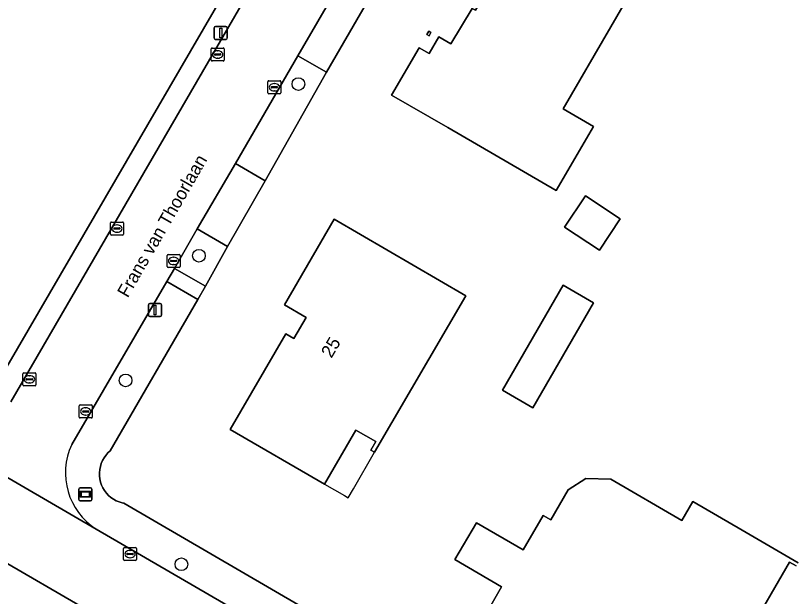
# Model space of a CAD drawing. Extents: x 157320 to 158835, y 386650 to 388491.
# Drawn here: x 158363 to 158423, y 387164.8 to 387209.5 of the extents above; entities that cross this region are included whole.
import ezdxf

# ---------------------------------------------------------------- set-up
doc = ezdxf.new("R2010")
doc.units = 0
for name, color, linetype in [('IMGEO_Berm_groen', 7, 'Continuous'), ('IMGEO_Boom', 7, 'Continuous'), ('IMGEO_Erf', 7, 'Continuous'), ('IMGEO_Groenvoorziening', 7, 'Continuous'), ('IMGEO_Kolk', 7, 'Continuous'), ('IMGEO_Lichtmast', 7, 'Continuous'), ('IMGEO_Openbare_ruimte_label', 7, 'Continuous'), ('IMGEO_Pand', 7, 'Continuous'), ('IMGEO_Pand_nummerreeks', 7, 'Continuous'), ('IMGEO_Pand_overbouw', 7, 'Continuous'), ('IMGEO_Rijbaan_lokaal_gesloten', 7, 'Continuous'), ('IMGEO_Straatnaambord', 7, 'Continuous'), ('IMGEO_Voetpad_open', 7, 'Continuous')]:
    doc.layers.add(name, color=color, linetype=linetype)

msp = doc.modelspace()

# ---------------------------------------------------------------- linework, layer by layer
at = {"layer": 'IMGEO_Berm_groen'}
for points in [[(158383.752, 387216.141), (158382.376, 387216.979), (158361.487, 387181.06)], [(158362.64, 387179.793), (158383.752, 387216.141)], [(158371.32, 387171.979), (158371.204, 387172.005), (158370.973, 387172.076), (158370.751, 387172.171), (158370.541, 387172.287), (158370.343, 387172.427), (158370.161, 387172.586), (158369.996, 387172.763), (158369.852, 387172.956), (158369.728, 387173.163), (158369.626, 387173.382), (158369.548, 387173.61), (158369.494, 387173.846), (158369.465, 387174.085), (158369.461, 387174.327), (158369.483, 387174.567), (158369.529, 387174.804), (158369.6, 387175.035), (158369.695, 387175.257), (158369.813, 387175.467), (158369.951, 387175.665), (158370.11, 387175.847), (158370.287, 387176.011), (158377.034, 387187.669), (158374.634, 387189.03), (158367.321, 387176.491)], [(158369.214, 387169.995), (158403.676, 387149.943), (158405.103, 387152.31), (158371.32, 387171.979)]]:
    msp.add_lwpolyline(points, dxfattribs=at)
for points in [[(158386.925, 387205.141), (158384.731, 387206.396), (158379.911, 387198.111), (158382.21, 387196.797)], [(158379.3, 387191.745), (158376.986, 387193.097), (158375.229, 387190.054), (158377.62, 387188.692)]]:
    msp.add_lwpolyline(points, close=True, dxfattribs=at)
msp.add_arc((158371.971, 387174.322), 5.131, 154.9975, 237.49581, dxfattribs=at)
at = {"layer": 'IMGEO_Boom'}
for centre in [(158384.764, 387204.229), (158377.108, 387191.023), (158371.468, 387181.433), (158375.764, 387167.287)]:
    msp.add_circle(centre, 0.489, dxfattribs=at)
at = {"layer": 'IMGEO_Erf'}
for points in [[(158361.487, 387181.06), (158382.376, 387216.979), (158383.192, 387218.305), (158383.784, 387219.33), (158383.916, 387219.447), (158384.05, 387219.592), (158384.168, 387219.75), (158384.268, 387219.92), (158384.351, 387220.099), (158384.414, 387220.286), (158384.457, 387220.478), (158384.48, 387220.674)], [(158390.012, 387210.446), (158386.925, 387205.141), (158382.21, 387196.797), (158379.3, 387191.745), (158377.62, 387188.692), (158377.034, 387187.669), (158370.287, 387176.011), (158370.11, 387175.847), (158369.951, 387175.665), (158369.813, 387175.467), (158369.695, 387175.257), (158369.6, 387175.035), (158369.529, 387174.804), (158369.483, 387174.567), (158369.461, 387174.327), (158369.465, 387174.085), (158369.494, 387173.846), (158369.548, 387173.61), (158369.626, 387173.382), (158369.728, 387173.163), (158369.852, 387172.956), (158369.996, 387172.763), (158370.161, 387172.586), (158370.343, 387172.427), (158370.541, 387172.287), (158370.751, 387172.171), (158370.973, 387172.076), (158371.204, 387172.005), (158371.32, 387171.979), (158405.103, 387152.31)], [(158398.863, 387162.917), (158400.395, 387165.548), (158396.806, 387167.639), (158398.457, 387170.473), (158402.046, 387168.383), (158403.598, 387171.047), (158404.173, 387170.712), (158405.504, 387172.999), (158406.877, 387173.873), (158408.791, 387173.834), (158414.264, 387170.646), (158415.117, 387172.111), (158418.901, 387169.907), (158423.222, 387167.391)], [(158423.066, 387167.17), (158422.542, 387167.451), (158419.33, 387161.908)]]:
    msp.add_lwpolyline(points, dxfattribs=at)
for points in [[(158404.603, 387196.051), (158396.262, 387200.883), (158391.935, 387203.389), (158394.043, 387207.023), (158394.812, 387206.577), (158395.558, 387207.864), (158396.488, 387207.32), (158398.119, 387210.055), (158398.374, 387209.929), (158400.437, 387213.451), (158400.18, 387213.605), (158402.675, 387217.974), (158411.294, 387212.957), (158408.788, 387208.631), (158405.131, 387202.318), (158407.454, 387200.973)], [(158394.812, 387207.953), (158394.64, 387208.053), (158394.79, 387208.313), (158394.962, 387208.212)], [(158407.922, 387191.442), (158405.237, 387193.218), (158406.842, 387195.644), (158409.527, 387193.867)], [(158397.634, 387187.944), (158390.627, 387175.904), (158390.34, 387176.071), (158390.715, 387176.72), (158389.173, 387177.611), (158386.773, 387173.454), (158379.502, 387177.654), (158383.805, 387185.017), (158384.421, 387184.657), (158385.363, 387186.267), (158383.697, 387187.242), (158387.525, 387193.827)], [(158402.804, 387179.33), (158400.465, 387180.685), (158405.137, 387188.749), (158407.476, 387187.394)]]:
    msp.add_lwpolyline(points, close=True, dxfattribs=at)
at = {"layer": 'IMGEO_Groenvoorziening'}
msp.add_lwpolyline([(158389.595, 387151.506), (158387.508, 387152.728), (158339.479, 387180.639)], dxfattribs=at)
at = {"layer": 'IMGEO_Kolk'}
for p, q in [((158378.05, 387206.082), (158378.05, 387206.934)), ((158378.125, 387207.008), (158378.977, 387207.008)), ((158378.538, 387206.788), (158378.563, 387206.788)), ((158379.051, 387206.934), (158379.051, 387206.082)), ((158378.309, 387206.502), (158378.309, 387206.514)), ((158378.747, 387206.465), (158378.349, 387206.465)), ((158378.352, 387206.551), (158378.75, 387206.551)), ((158378.561, 387206.228), (158378.536, 387206.228)), ((158378.793, 387206.514), (158378.793, 387206.502)), ((158378.977, 387206.008), (158378.125, 387206.008)), ((158382.417, 387203.565), (158382.417, 387204.417)), ((158382.492, 387204.491), (158383.344, 387204.491)), ((158383.418, 387204.417), (158383.418, 387203.565)), ((158382.676, 387203.985), (158382.676, 387203.997)), ((158383.114, 387203.948), (158382.716, 387203.948)), ((158382.719, 387204.034), (158383.117, 387204.034)), ((158382.905, 387204.271), (158382.93, 387204.271)), ((158383.16, 387203.997), (158383.16, 387203.985)), ((158383.344, 387203.491), (158382.492, 387203.491)), ((158382.928, 387203.711), (158382.903, 387203.711)), ((158370.299, 387192.692), (158370.299, 387193.544)), ((158370.374, 387193.618), (158371.226, 387193.618)), ((158371.3, 387193.544), (158371.3, 387192.692)), ((158370.558, 387193.112), (158370.558, 387193.124)), ((158370.996, 387193.075), (158370.598, 387193.075)), ((158370.601, 387193.161), (158370.999, 387193.161)), ((158370.787, 387193.398), (158370.812, 387193.398)), ((158371.042, 387193.124), (158371.042, 387193.112)), ((158371.226, 387192.618), (158370.374, 387192.618)), ((158370.81, 387192.838), (158370.785, 387192.838)), ((158374.661, 387190.201), (158374.661, 387191.053)), ((158374.736, 387191.127), (158375.588, 387191.127)), ((158374.92, 387190.621), (158374.92, 387190.633)), ((158375.358, 387190.584), (158374.96, 387190.584)), ((158374.963, 387190.67), (158375.361, 387190.67)), ((158375.149, 387190.907), (158375.174, 387190.907)), ((158375.404, 387190.633), (158375.404, 387190.621)), ((158375.662, 387191.053), (158375.662, 387190.201)), ((158375.588, 387190.127), (158374.736, 387190.127)), ((158375.172, 387190.347), (158375.147, 387190.347)), ((158363.572, 387181.089), (158363.572, 387181.941)), ((158363.647, 387182.015), (158364.499, 387182.015)), ((158363.874, 387181.558), (158364.272, 387181.558)), ((158364.06, 387181.795), (158364.085, 387181.795)), ((158364.573, 387181.941), (158364.573, 387181.089)), ((158364.499, 387181.015), (158363.647, 387181.015)), ((158363.831, 387181.509), (158363.831, 387181.521)), ((158364.269, 387181.472), (158363.871, 387181.472)), ((158364.083, 387181.235), (158364.058, 387181.235)), ((158364.315, 387181.521), (158364.315, 387181.509)), ((158367.905, 387178.615), (158367.905, 387179.467)), ((158367.98, 387179.541), (158368.832, 387179.541)), ((158368.393, 387179.321), (158368.418, 387179.321)), ((158368.906, 387179.467), (158368.906, 387178.615)), ((158368.832, 387178.541), (158367.98, 387178.541)), ((158368.164, 387179.035), (158368.164, 387179.047)), ((158368.602, 387178.998), (158368.204, 387178.998)), ((158368.207, 387179.084), (158368.605, 387179.084)), ((158368.416, 387178.761), (158368.391, 387178.761)), ((158368.648, 387179.047), (158368.648, 387179.035)), ((158371.315, 387167.643), (158371.315, 387168.495)), ((158371.39, 387168.569), (158372.242, 387168.569)), ((158371.803, 387168.349), (158371.828, 387168.349)), ((158372.316, 387168.495), (158372.316, 387167.643)), ((158371.574, 387168.063), (158371.574, 387168.075)), ((158372.012, 387168.026), (158371.614, 387168.026)), ((158371.617, 387168.112), (158372.015, 387168.112)), ((158371.826, 387167.789), (158371.801, 387167.789)), ((158372.058, 387168.075), (158372.058, 387168.063)), ((158372.242, 387167.569), (158371.39, 387167.569))]:
    msp.add_line(p, q, dxfattribs=at)
for points in [[(158378.05, 387206.082), (158378.05, 387206.934)], [(158378.125, 387207.008), (158378.977, 387207.008)], [(158379.051, 387206.934), (158379.051, 387206.082)], [(158378.977, 387206.008), (158378.125, 387206.008)], [(158382.417, 387203.565), (158382.417, 387204.417)], [(158382.492, 387204.491), (158383.344, 387204.491)], [(158383.418, 387204.417), (158383.418, 387203.565)], [(158383.344, 387203.491), (158382.492, 387203.491)], [(158370.299, 387192.692), (158370.299, 387193.544)], [(158370.374, 387193.618), (158371.226, 387193.618)], [(158371.3, 387193.544), (158371.3, 387192.692)], [(158371.226, 387192.618), (158370.374, 387192.618)], [(158374.661, 387190.201), (158374.661, 387191.053)], [(158374.736, 387191.127), (158375.588, 387191.127)], [(158375.662, 387191.053), (158375.662, 387190.201)], [(158375.588, 387190.127), (158374.736, 387190.127)], [(158363.572, 387181.089), (158363.572, 387181.941)], [(158363.647, 387182.015), (158364.499, 387182.015)], [(158364.573, 387181.941), (158364.573, 387181.089)], [(158364.499, 387181.015), (158363.647, 387181.015)], [(158367.905, 387178.615), (158367.905, 387179.467)], [(158367.98, 387179.541), (158368.832, 387179.541)], [(158368.906, 387179.467), (158368.906, 387178.615)], [(158368.832, 387178.541), (158367.98, 387178.541)], [(158371.315, 387167.643), (158371.315, 387168.495)], [(158371.39, 387168.569), (158372.242, 387168.569)], [(158372.316, 387168.495), (158372.316, 387167.643)], [(158372.242, 387167.569), (158371.39, 387167.569)]]:
    msp.add_lwpolyline(points, dxfattribs=at)
for centre, radius, start, end in [((158378.127, 387206.932), 0.0765, 91.55205, 178.44795), ((158378.127, 387206.932), 0.0765, 91.55205, 178.44795), ((158378.975, 387206.932), 0.0765, 1.55205, 88.44795), ((158378.975, 387206.932), 0.0765, 1.55205, 88.44795), ((158378.349, 387206.511), 0.0403, 85.87752, 175.75265), ((158378.346, 387206.501), 0.0366, 178.93798, 274.71019), ((158378.75, 387206.508), 0.043, 264.86636, 352.45326), ((158378.754, 387206.513), 0.0386, 1.73085, 96.63898), ((158378.127, 387206.084), 0.0765, 181.55205, 268.44795), ((158378.127, 387206.084), 0.0765, 181.55205, 268.44795), ((158378.975, 387206.084), 0.0765, 271.55205, 358.44795), ((158378.975, 387206.084), 0.0765, 271.55205, 358.44795), ((158382.494, 387204.415), 0.0765, 91.55205, 178.44795), ((158382.494, 387204.415), 0.0765, 91.55205, 178.44795), ((158383.342, 387204.415), 0.0765, 1.55205, 88.44795), ((158383.342, 387204.415), 0.0765, 1.55205, 88.44795), ((158382.716, 387203.994), 0.0403, 85.87752, 175.75265), ((158382.713, 387203.984), 0.0366, 178.93798, 274.71019), ((158383.117, 387203.991), 0.043, 264.86636, 352.45326), ((158383.121, 387203.996), 0.0386, 1.73085, 96.63898), ((158382.494, 387203.567), 0.0765, 181.55205, 268.44795), ((158382.494, 387203.567), 0.0765, 181.55205, 268.44795), ((158383.342, 387203.567), 0.0765, 271.55205, 358.44795), ((158383.342, 387203.567), 0.0765, 271.55205, 358.44795), ((158370.376, 387193.542), 0.0765, 91.55205, 178.44795), ((158370.376, 387193.542), 0.0765, 91.55205, 178.44795), ((158371.224, 387193.542), 0.0765, 1.55205, 88.44795), ((158371.224, 387193.542), 0.0765, 1.55205, 88.44795), ((158370.598, 387193.121), 0.0403, 85.87752, 175.75265), ((158370.595, 387193.111), 0.0366, 178.93798, 274.71019), ((158370.999, 387193.118), 0.043, 264.86636, 352.45326), ((158371.003, 387193.123), 0.0386, 1.73085, 96.63898), ((158370.376, 387192.694), 0.0765, 181.55205, 268.44795), ((158370.376, 387192.694), 0.0765, 181.55205, 268.44795), ((158371.224, 387192.694), 0.0765, 271.55205, 358.44795), ((158371.224, 387192.694), 0.0765, 271.55205, 358.44795), ((158374.738, 387191.051), 0.0765, 91.55205, 178.44795), ((158374.738, 387191.051), 0.0765, 91.55205, 178.44795), ((158374.96, 387190.63), 0.0403, 85.87752, 175.75265), ((158374.957, 387190.62), 0.0366, 178.93798, 274.71019), ((158375.361, 387190.627), 0.043, 264.86636, 352.45326), ((158375.365, 387190.632), 0.0386, 1.73085, 96.63898), ((158375.586, 387191.051), 0.0765, 1.55205, 88.44795), ((158375.586, 387191.051), 0.0765, 1.55205, 88.44795), ((158374.738, 387190.203), 0.0765, 181.55205, 268.44795), ((158374.738, 387190.203), 0.0765, 181.55205, 268.44795), ((158375.586, 387190.203), 0.0765, 271.55205, 358.44795), ((158375.586, 387190.203), 0.0765, 271.55205, 358.44795), ((158363.649, 387181.939), 0.0765, 91.55205, 178.44795), ((158363.649, 387181.939), 0.0765, 91.55205, 178.44795), ((158363.871, 387181.518), 0.0403, 85.87752, 175.75265), ((158364.276, 387181.52), 0.0386, 1.73085, 96.63898), ((158364.497, 387181.939), 0.0765, 1.55205, 88.44795), ((158364.497, 387181.939), 0.0765, 1.55205, 88.44795), ((158363.649, 387181.091), 0.0765, 181.55205, 268.44795), ((158363.649, 387181.091), 0.0765, 181.55205, 268.44795), ((158363.868, 387181.508), 0.0366, 178.93798, 274.71019), ((158364.272, 387181.515), 0.043, 264.86636, 352.45326), ((158364.497, 387181.091), 0.0765, 271.55205, 358.44795), ((158364.497, 387181.091), 0.0765, 271.55205, 358.44795), ((158367.982, 387179.465), 0.0765, 91.55205, 178.44795), ((158367.982, 387179.465), 0.0765, 91.55205, 178.44795), ((158368.83, 387179.465), 0.0765, 1.55205, 88.44795), ((158368.83, 387179.465), 0.0765, 1.55205, 88.44795), ((158367.982, 387178.617), 0.0765, 181.55205, 268.44795), ((158367.982, 387178.617), 0.0765, 181.55205, 268.44795), ((158368.204, 387179.044), 0.0403, 85.87752, 175.75265), ((158368.201, 387179.034), 0.0366, 178.93798, 274.71019), ((158368.605, 387179.041), 0.043, 264.86636, 352.45326), ((158368.609, 387179.046), 0.0386, 1.73085, 96.63898), ((158368.83, 387178.617), 0.0765, 271.55205, 358.44795), ((158368.83, 387178.617), 0.0765, 271.55205, 358.44795), ((158371.392, 387168.493), 0.0765, 91.55205, 178.44795), ((158371.392, 387168.493), 0.0765, 91.55205, 178.44795), ((158372.24, 387168.493), 0.0765, 1.55205, 88.44795), ((158372.24, 387168.493), 0.0765, 1.55205, 88.44795), ((158371.614, 387168.072), 0.0403, 85.87752, 175.75265), ((158371.611, 387168.062), 0.0366, 178.93798, 274.71019), ((158372.015, 387168.069), 0.043, 264.86636, 352.45326), ((158372.019, 387168.074), 0.0386, 1.73085, 96.63898), ((158371.392, 387167.645), 0.0765, 181.55205, 268.44795), ((158371.392, 387167.645), 0.0765, 181.55205, 268.44795), ((158372.24, 387167.645), 0.0765, 271.55205, 358.44795), ((158372.24, 387167.645), 0.0765, 271.55205, 358.44795)]:
    msp.add_arc(centre, radius, start, end, dxfattribs=at)
for centre, major_axis, ratio, start_param, end_param in [((158378.537, 387206.508), (-0.387, 0.002), 0.722429, 4.712389, 7.853982), ((158378.562, 387206.508), (-0.39, 0.002), 0.717154, 1.570796, 4.712389), ((158382.904, 387203.991), (-0.387, 0.002), 0.722429, 4.712389, 7.853982), ((158382.929, 387203.991), (-0.39, 0.002), 0.717154, 1.570796, 4.712389), ((158370.786, 387193.118), (-0.387, 0.002), 0.722429, 4.712389, 7.853982), ((158370.811, 387193.118), (-0.39, 0.002), 0.717154, 1.570796, 4.712389), ((158375.148, 387190.627), (-0.387, 0.002), 0.722429, 4.712389, 7.853982), ((158375.173, 387190.627), (-0.39, 0.002), 0.717154, 1.570796, 4.712389), ((158364.059, 387181.515), (-0.387, 0.002), 0.722429, 4.712389, 7.853982), ((158364.084, 387181.515), (-0.39, 0.002), 0.717154, 1.570796, 4.712389), ((158368.392, 387179.041), (-0.387, 0.002), 0.722429, 4.712389, 7.853982), ((158368.417, 387179.041), (-0.39, 0.002), 0.717154, 1.570796, 4.712389), ((158371.802, 387168.069), (-0.387, 0.002), 0.722429, 4.712389, 7.853982), ((158371.827, 387168.069), (-0.39, 0.002), 0.717154, 1.570796, 4.712389)]:
    msp.add_ellipse(centre, major_axis=major_axis, ratio=ratio, start_param=start_param, end_param=end_param, dxfattribs=at)
at = {"layer": 'IMGEO_Lichtmast'}
for p, q in [((158378.291, 387207.772), (158378.291, 387208.572)), ((158378.291, 387208.572), (158378.291, 387207.772)), ((158378.391, 387208.672), (158379.181, 387208.672)), ((158379.181, 387208.672), (158378.391, 387208.672)), ((158379.281, 387208.572), (158379.281, 387207.772)), ((158379.281, 387207.772), (158379.281, 387208.572)), ((158379.181, 387207.672), (158378.391, 387207.672)), ((158378.391, 387207.672), (158379.181, 387207.672)), ((158373.236, 387186.449), (158373.236, 387187.249)), ((158373.236, 387187.249), (158373.236, 387186.449)), ((158373.336, 387187.349), (158374.126, 387187.349)), ((158374.126, 387187.349), (158373.336, 387187.349)), ((158374.226, 387187.249), (158374.226, 387186.449)), ((158374.226, 387186.449), (158374.226, 387187.249)), ((158374.126, 387186.349), (158373.336, 387186.349)), ((158373.336, 387186.349), (158374.126, 387186.349))]:
    msp.add_line(p, q, dxfattribs=at)
for points in [[(158378.711, 387208.547), (158378.861, 387208.547), (158378.861, 387207.797), (158378.711, 387207.797), (158378.711, 387208.547)], [(158373.656, 387187.224), (158373.806, 387187.224), (158373.806, 387186.474), (158373.656, 387186.474), (158373.656, 387187.224)]]:
    msp.add_lwpolyline(points, dxfattribs=at)
for centre, start, end in [((158378.391, 387208.572), 90, 180), ((158378.391, 387208.572), 90, 180), ((158379.181, 387208.572), 0, 90), ((158379.181, 387208.572), 360, 90), ((158378.391, 387207.772), 180, 270), ((158378.391, 387207.772), 180, 270), ((158379.181, 387207.772), 270, 0), ((158379.181, 387207.772), 270, 0), ((158373.336, 387187.249), 90, 180), ((158373.336, 387187.249), 90, 180), ((158374.126, 387187.249), 0, 90), ((158374.126, 387187.249), 360, 90), ((158373.336, 387186.449), 180, 270), ((158373.336, 387186.449), 180, 270), ((158374.126, 387186.449), 270, 0), ((158374.126, 387186.449), 270, 0)]:
    msp.add_arc(centre, 0.1, start, end, dxfattribs=at)
at = {"layer": 'IMGEO_Pand'}
for points in [[(158395.558, 387207.864), (158394.812, 387206.577), (158394.043, 387207.023), (158391.935, 387203.389), (158396.262, 387200.883), (158404.603, 387196.051), (158407.454, 387200.973), (158405.131, 387202.318), (158408.788, 387208.631), (158411.294, 387212.957), (158402.675, 387217.974), (158400.18, 387213.605), (158400.437, 387213.451), (158398.374, 387209.929), (158398.119, 387210.055), (158396.488, 387207.32)], [(158394.812, 387207.953), (158394.962, 387208.212), (158394.79, 387208.313), (158394.64, 387208.053)], [(158409.527, 387193.867), (158406.842, 387195.644), (158405.237, 387193.218), (158407.922, 387191.442)], [(158397.634, 387187.944), (158387.525, 387193.827), (158383.697, 387187.242), (158385.363, 387186.267), (158384.421, 387184.657), (158383.805, 387185.017), (158379.502, 387177.654), (158386.773, 387173.454), (158389.173, 387177.611), (158390.715, 387176.72), (158390.34, 387176.071), (158390.627, 387175.904)], [(158400.465, 387180.685), (158402.804, 387179.33), (158407.476, 387187.394), (158405.137, 387188.749)]]:
    msp.add_lwpolyline(points, close=True, dxfattribs=at)
for points in [[(158423.222, 387167.391), (158418.901, 387169.907), (158415.117, 387172.111), (158414.264, 387170.646), (158408.791, 387173.834), (158406.877, 387173.873), (158405.504, 387172.999), (158404.173, 387170.712), (158403.598, 387171.047), (158402.046, 387168.383), (158398.457, 387170.473), (158396.806, 387167.639), (158400.395, 387165.548), (158398.863, 387162.917)], [(158419.33, 387161.908), (158422.542, 387167.451), (158423.066, 387167.17)]]:
    msp.add_lwpolyline(points, dxfattribs=at)
at = {"layer": 'IMGEO_Pand_overbouw'}
msp.add_lwpolyline([(158390.627, 387175.904), (158390.34, 387176.071), (158390.715, 387176.72), (158389.173, 387177.611), (158386.773, 387173.454), (158388.314, 387172.564), (158388.591, 387172.404), (158388.991, 387173.097)], close=True, dxfattribs=at)
at = {"layer": 'IMGEO_Rijbaan_lokaal_gesloten'}
for points in [[(158384.731, 387206.396), (158387.804, 387211.718), (158390.434, 387216.253), (158391.254, 387217.679), (158392.593, 387219.939)], [(158385.105, 387218.493), (158384.54, 387217.528), (158383.752, 387216.141), (158362.64, 387179.793)], [(158367.321, 387176.491), (158374.634, 387189.03), (158375.229, 387190.054), (158376.986, 387193.097), (158379.911, 387198.111), (158384.731, 387206.396)], [(158303.972, 387201.262), (158308.937, 387198.352), (158313.493, 387195.716), (158326.862, 387187.971), (158335.95, 387182.69), (158339.479, 387180.639), (158387.508, 387152.728), (158389.595, 387151.506), (158404.702, 387142.768), (158409.43, 387140.01), (158416.009, 387136.171), (158416.139, 387136.083), (158416.267, 387135.993)], [(158447.864, 387087.844), (158446.823, 387089.94), (158438.351, 387106.901), (158434.698, 387114.214), (158424.279, 387135.071), (158419.156, 387140.381), (158412.255, 387144.966), (158404.697, 387149.361), (158403.676, 387149.943), (158369.214, 387169.995), (158355.916, 387177.697), (158342.509, 387185.483), (158337.433, 387188.422), (158322.315, 387197.205)], [(158355.916, 387177.697), (158369.214, 387169.995)]]:
    msp.add_lwpolyline(points, dxfattribs=at)
msp.add_arc((158371.971, 387174.322), 5.131, 154.9975, 237.49581, dxfattribs=at)
at = {"layer": 'IMGEO_Straatnaambord'}
for p, q in [((158367.977, 387173.173), (158368.767, 387173.173)), ((158368.767, 387173.173), (158367.977, 387173.173)), ((158367.877, 387172.273), (158367.877, 387173.073)), ((158367.877, 387173.073), (158367.877, 387172.273)), ((158368.867, 387173.073), (158368.867, 387172.273)), ((158368.867, 387172.273), (158368.867, 387173.073)), ((158368.767, 387172.173), (158367.977, 387172.173)), ((158367.977, 387172.173), (158368.767, 387172.173))]:
    msp.add_line(p, q, dxfattribs=at)
for points in [[(158367.978, 387172.905), (158368.766, 387172.905), (158368.766, 387172.441), (158367.978, 387172.441), (158367.978, 387172.905)], [(158368.043, 387172.84), (158368.043, 387172.506), (158368.701, 387172.506), (158368.701, 387172.84), (158368.043, 387172.84)]]:
    msp.add_lwpolyline(points, dxfattribs=at)
for centre, start, end in [((158367.977, 387173.073), 90, 180), ((158367.977, 387173.073), 90, 180), ((158368.767, 387173.073), 0, 90), ((158368.767, 387173.073), 360, 90), ((158367.977, 387172.273), 180, 270), ((158367.977, 387172.273), 180, 270), ((158368.767, 387172.273), 270, 0), ((158368.767, 387172.273), 270, 0)]:
    msp.add_arc(centre, 0.1, start, end, dxfattribs=at)
at = {"layer": 'IMGEO_Voetpad_open'}
for points in [[(158390.012, 387210.446), (158387.804, 387211.718), (158384.731, 387206.396), (158386.925, 387205.141)], [(158382.21, 387196.797), (158379.911, 387198.111), (158376.986, 387193.097), (158379.3, 387191.745)], [(158377.62, 387188.692), (158375.229, 387190.054), (158374.634, 387189.03), (158377.034, 387187.669)]]:
    msp.add_lwpolyline(points, close=True, dxfattribs=at)

# ---------------------------------------------------------------- texts
at = {"layer": 'IMGEO_Openbare_ruimte_label'}
msp.add_text('Frans van Thoorlaan', height=1, rotation=60.07751, dxfattribs=at).set_placement((158371.634, 387187.731))
at = {"layer": 'IMGEO_Pand_nummerreeks'}
msp.add_text('25', height=1, rotation=59.66782, dxfattribs=at).set_placement((158387.306, 387183.091))

doc.saveas('drawing.dxf')
